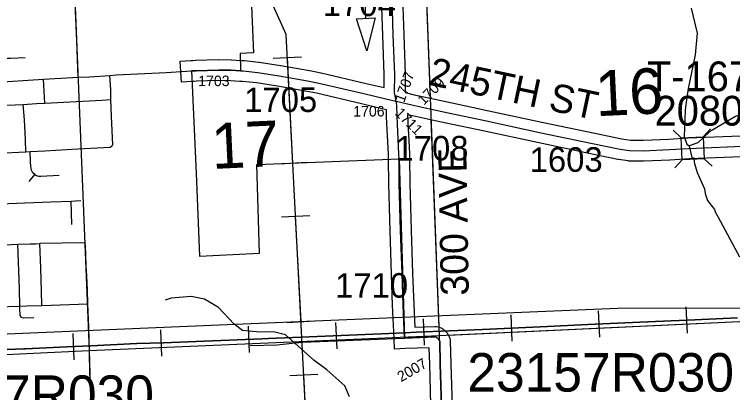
# Model space of a CAD drawing. Extents: x 128.7 to 185.5, y -21.4 to 12.6.
# Drawn here: x 153.067 to 155.116, y -10.218 to -9.139 of the extents above; entities that cross this region are included whole.
import ezdxf

# ---------------------------------------------------------------- set-up
doc = ezdxf.new("R2010")
doc.units = 0
for name, color, linetype in [('tdCoCityStreetMajor', 7, 'Continuous'), ('tdCoCityStreetMinor', 7, 'Continuous'), ('tdCoCorpBndry', 7, 'Continuous'), ('tdCoDirctArrow', 7, 'Continuous'), ('tdCoHydroRiver', 7, 'Continuous'), ('tdCoPipe', 7, 'Continuous'), ('tdCoRRCL', 7, 'Continuous'), ('tdCoSecRdNmbr', 7, 'Continuous'), ('tdCoSecRdTxt', 7, 'Continuous'), ('tdCoSecRteBand', 7, 'Continuous'), ('tdCoSecRteCL', 7, 'Continuous'), ('tdCoSectLine', 7, 'Continuous'), ('tdCoSectLinePart', 7, 'Continuous'), ('tdCoSectNmbr', 7, 'Continuous'), ('tdCoStrucPriMaintName', 7, 'Continuous'), ('tdCoStrucSec', 7, 'Continuous'), ('tdCoStrucSecCoName', 7, 'Continuous'), ('tdCoStrucSecFHWANum', 7, 'Continuous'), ('tdCoSurfAsphalt', 7, 'Continuous'), ('tdCoSurfGravel', 7, 'Continuous')]:
    doc.layers.add(name, color=color, linetype=linetype)

msp = doc.modelspace()

# ---------------------------------------------------------------- linework, layer by layer
at = {"layer": 'tdCoCityStreetMajor'}
for points in [[(153.2489, -9.3185), (153.2446, -9.2148), (153.2414, -9.1285), (153.2369, -9.0131), (153.232, -8.8804), (153.2305, -8.8303)], [(153.2489, -9.3185), (153.281, -9.3169), (153.339, -9.3131), (153.3569, -9.3119), (153.4995, -9.3048), (153.5718, -9.3006)], [(152.7597, -9.3477), (152.772, -9.3469), (152.8381, -9.3434), (152.8514, -9.3427), (152.9149, -9.3391), (152.9461, -9.3373), (152.9898, -9.3345), (153.0038, -9.3336), (153.1501, -9.3238), (153.166, -9.3228), (153.2489, -9.3185)]]:
    msp.add_lwpolyline(points, dxfattribs=at)
at = {"layer": 'tdCoCityStreetMinor'}
for p, q in [((153.1538, -9.3925), (153.1501, -9.3238)), ((152.9977, -9.5358), (153.0999, -9.5309)), ((153.0999, -9.5309), (153.1117, -9.5303)), ((153.1087, -9.6158), (153.1254, -9.5955)), ((153.2308, -9.7388), (153.2293, -9.6719)), ((153.0073, -9.7975), (153.0768, -9.7951)), ((153.0139, -9.9738), (153.0824, -9.9714)), ((153.145, -9.9693), (153.2768, -9.965))]:
    msp.add_line(p, q, dxfattribs=at)
for points in [[(152.9871, -9.268), (153.0476, -9.2643), (153.0563, -9.2638), (153.0977, -9.2621)], [(153.3423, -9.3817), (153.3416, -9.3544), (153.339, -9.3131)], [(153.1117, -9.5303), (153.1539, -9.5282), (153.2474, -9.5229), (153.3398, -9.5176), (153.3437, -9.5154), (153.345, -9.5147), (153.3475, -9.511), (153.3435, -9.4306), (153.3423, -9.3817)], [(153.1538, -9.3925), (153.316, -9.3837), (153.3423, -9.3817)], [(152.9921, -9.4016), (153.0216, -9.3995), (153.0916, -9.3958)], [(153.0916, -9.3958), (153.1301, -9.3938), (153.1538, -9.3925)], [(153.0999, -9.5309), (153.0982, -9.4962), (153.0954, -9.4395), (153.0916, -9.3958)], [(153.1254, -9.5955), (153.1198, -9.5914), (153.1161, -9.5837), (153.1136, -9.5726), (153.1127, -9.5598), (153.1117, -9.5303)], [(153.1254, -9.5955), (153.1299, -9.5988), (153.1361, -9.6008), (153.1422, -9.601), (153.1948, -9.598)], [(153.0031, -9.6809), (153.097, -9.6769), (153.1711, -9.6737), (153.2293, -9.6719)], [(153.2293, -9.6719), (153.2414, -9.6715), (153.2565, -9.6705)], [(153.2768, -9.965), (153.2754, -9.9255), (153.2734, -9.8849), (153.2719, -9.8562), (153.27, -9.7977), (153.2687, -9.794), (153.2655, -9.7908), (153.1398, -9.7931)], [(153.0768, -9.7951), (153.1118, -9.7939), (153.1274, -9.7933), (153.1398, -9.7931)], [(153.0824, -9.9714), (153.0811, -9.9222), (153.0768, -9.7951)], [(153.145, -9.9693), (153.1438, -9.9288), (153.142, -9.863), (153.1398, -9.7931)], [(153.0824, -9.9714), (153.1021, -9.9707), (153.145, -9.9693)], [(153.1225, -10.0053), (153.093, -10.006), (153.086, -10.0035), (153.0836, -9.9969), (153.0826, -9.9794), (153.0824, -9.9714)], [(153.292, -10.4414), (153.2902, -10.3829), (153.2889, -10.3516), (153.2857, -10.2473), (153.2825, -10.158), (153.2811, -10.1063), (153.2791, -10.0318), (153.2768, -9.965)], [(153.7392, -10.0834), (153.8168, -10.0816), (153.8679, -10.0762), (153.8883, -10.0742), (154.1051, -10.0656), (154.1799, -10.0627)]]:
    msp.add_lwpolyline(points, dxfattribs=at)
at = {"layer": 'tdCoCorpBndry'}
msp.add_lwpolyline([(153.7416, -9.0687), (153.7491, -9.2491), (153.7105, -9.251), (153.7115, -9.3001), (153.6842, -9.2986), (153.6487, -9.2979), (153.585, -9.2998), (153.5776, -9.3003), (153.5718, -9.3006), (153.585, -9.5924), (153.5951, -9.8288), (153.7656, -9.8206), (153.7581, -9.5675), (154.1639, -9.5514), (154.1799, -10.0627), (154.2671, -10.0594), (154.2697, -10.0602), (154.2722, -10.0615), (154.2744, -10.0631), (154.2764, -10.0651), (154.278, -10.0673), (154.2792, -10.0698), (154.2799, -10.0725), (154.2814, -10.1363), (154.2861, -10.29)], dxfattribs=at)
at = {"layer": 'tdCoDirctArrow'}
msp.add_lwpolyline([(154.6002, -8.8432), (154.0975, -8.8644), (154.091, -8.8652), (154.0854, -8.8666), (154.0766, -8.8704), (154.0686, -8.8771), (154.0638, -8.8848), (154.0607, -8.8907), (154.0588, -8.8997), (154.0592, -8.9191), (154.0679, -9.1502)], dxfattribs=at)
msp.add_lwpolyline([(154.096, -9.1493), (154.0722, -9.2427), (154.0422, -9.1518)], close=True, dxfattribs=at)
at = {"layer": 'tdCoHydroRiver'}
for points in [[(154.9977, -9.1209), (155.0145, -9.1929), (155.0088, -9.2546), (154.9885, -9.3501), (154.981, -9.404), (154.9798, -9.4135), (154.9777, -9.4878), (154.9848, -9.5096), (154.9912, -9.5141), (154.9987, -9.547), (155.0051, -9.5484), (155.0055, -9.561), (155.0072, -9.5641), (155.0145, -9.5906), (155.0351, -9.6372), (155.0371, -9.6498), (155.0442, -9.6701), (155.064, -9.6962), (155.0659, -9.7024), (155.0743, -9.7179), (155.1352, -9.831)], [(156.0077, -9.2047), (155.8098, -9.1865), (155.7719, -9.1879), (155.7173, -9.204), (155.6672, -9.2153), (155.5897, -9.2117), (155.5709, -9.2156), (155.4716, -9.2633), (155.4407, -9.2834), (155.3946, -9.3182), (155.3396, -9.3675), (155.3041, -9.3909), (155.273, -9.4046), (155.2272, -9.4047), (155.202, -9.404), (155.1582, -9.4166), (155.124, -9.4304), (155.0498, -9.4741), (155.0162, -9.5053), (154.9912, -9.5141)], [(154.0226, -10.2298), (154.009, -10.1987), (153.9585, -10.153), (153.9212, -10.1259), (153.8398, -10.053), (153.8064, -10.0446), (153.767, -10.046), (153.7179, -10.0414), (153.6936, -10.0232), (153.6493, -9.9758), (153.6091, -9.952), (153.5709, -9.9438), (153.5143, -9.9489), (153.4971, -9.9542)]]:
    msp.add_lwpolyline(points, dxfattribs=at)
at = {"layer": 'tdCoPipe'}
for p, q in [((153.8859, -9.2611), (153.8054, -9.2652)), ((153.9014, -9.5619), (153.8211, -9.566)), ((153.9093, -9.7138), (153.8288, -9.7179)), ((153.9248, -10.0145), (153.8444, -10.0187)), ((153.9326, -10.1665), (153.8521, -10.1706))]:
    msp.add_line(p, q, dxfattribs=at)
for points in [[(153.2907, -13.3487), (153.1504, -13.0403), (153.08, -11.9742), (153.9221, -10.7441), (153.8422, -9.1961), (152.4885, -6.1792), (152.255, -4.5804), (152.0586, -4.5041), (150.9187, -1.6917), (149.9982, 2.3236), (149.759, 2.5022), (149.1601, 4.9961)], [(153.8612, -9.5639), (153.8457, -9.2632)], [(153.8845, -10.0166), (153.869, -9.7158)], [(153.9079, -10.4693), (153.8924, -10.1685)]]:
    msp.add_lwpolyline(points, dxfattribs=at)
at = {"layer": 'tdCoRRCL'}
for p, q in [((154.9863, -10.0487), (154.9829, -9.9737)), ((154.4868, -10.0715), (154.4835, -9.9966)), ((154.7367, -10.0603), (154.7331, -9.9853)), ((154.237, -10.0824), (154.2338, -10.0074)), ((153.7373, -10.1039), (153.7343, -10.0289)), ((153.9872, -10.0932), (153.984, -10.0183)), ((153.2378, -10.1244), (153.2347, -10.0495)), ((153.4871, -10.1139), (153.485, -10.0389))]:
    msp.add_line(p, q, dxfattribs=at)
for points in [[(151.3336, -10.0837), (152.242, -10.0848), (153.5148, -10.031), (154.7875, -9.9773), (156.2764, -9.9767), (156.8749, -10.0397)], [(155.1298, -10.0049), (155.0073, -10.0102), (154.8506, -10.0173), (154.7027, -10.0243), (154.5871, -10.0296), (154.4023, -10.0377), (154.2136, -10.0458), (154.1791, -10.0474), (154.1126, -10.0503), (153.9305, -10.0582), (153.7915, -10.0642), (153.7734, -10.0649), (153.6078, -10.0715), (153.4919, -10.0762), (153.4159, -10.0783), (153.2853, -10.0849), (153.2161, -10.0878), (153.0986, -10.0931), (153.094, -10.0933), (153.022, -10.0961)], [(153.022, -10.0961), (153.094, -10.0933), (153.0986, -10.0931), (153.2161, -10.0878), (153.2853, -10.0849), (153.4159, -10.0783), (153.4919, -10.0762), (153.6078, -10.0715), (153.7734, -10.0649), (153.7915, -10.0642), (153.9305, -10.0582), (154.1126, -10.0503), (154.1791, -10.0474), (154.2136, -10.0458), (154.4023, -10.0377), (154.5871, -10.0296), (154.7027, -10.0243), (154.8506, -10.0173), (155.0073, -10.0102), (155.1298, -10.0049)]]:
    msp.add_lwpolyline(points, dxfattribs=at)
at = {"layer": 'tdCoSecRteBand'}
for points in [[(154.2561, -10.2909), (154.2514, -10.1373), (154.2514, -10.1371), (154.2514, -10.137), (154.2503, -10.0901), (154.1811, -10.0927), (154.1512, -10.0938), (154.1499, -10.064), (154.1458, -9.9689), (154.1458, -9.9688), (154.1458, -9.9687), (154.1426, -9.8804), (154.1426, -9.8804), (154.1426, -9.8804), (154.1384, -9.7568), (154.1384, -9.7567), (154.1384, -9.7566), (154.1347, -9.6225), (154.1347, -9.6222), (154.1347, -9.622), (154.1339, -9.5517), (154.1337, -9.5387), (154.1286, -9.4317), (154.1286, -9.4316), (154.1286, -9.4314), (154.1278, -9.4111), (154.1193, -9.4091), (154.0568, -9.3944), (153.9286, -9.3642), (153.8976, -9.3579), (153.8169, -9.344), (153.757, -9.3348), (153.7172, -9.3305), (153.7114, -9.3302), (153.7098, -9.3301), (153.683, -9.3286), (153.6488, -9.3279), (153.5864, -9.3298), (153.5793, -9.3302), (153.5736, -9.3305), (153.5436, -9.3323), (153.5402, -9.2724), (153.5701, -9.2706), (153.5759, -9.2703), (153.5833, -9.2699), (153.5837, -9.2699), (153.5841, -9.2698), (153.6477, -9.2679), (153.6485, -9.2679), (153.6493, -9.2679), (153.6848, -9.2686), (153.6853, -9.2686), (153.6858, -9.2686), (153.7131, -9.2702), (153.7147, -9.2703), (153.7213, -9.2706), (153.7221, -9.2707), (153.7229, -9.2707), (153.7641, -9.2752), (153.7647, -9.2753), (153.7654, -9.2754), (153.8263, -9.2847), (153.8266, -9.2848), (153.8269, -9.2848), (153.9083, -9.2989), (153.9087, -9.2989), (153.9091, -9.299), (153.9409, -9.3054), (153.9414, -9.3055), (153.9418, -9.3057), (154.0706, -9.336), (154.0706, -9.336), (154.0706, -9.336), (154.1214, -9.348), (154.1219, -9.3108), (154.1177, -9.1993), (154.1177, -9.1993), (154.1177, -9.1992), (154.114, -9.0912)], [(154.174, -9.09), (154.1777, -9.1971), (154.1819, -9.3093), (154.1819, -9.3101), (154.1819, -9.3109), (154.1812, -9.3594), (154.1817, -9.3622), (154.2072, -9.3682), (154.2578, -9.3793), (154.3107, -9.3908), (154.42, -9.4138), (154.4201, -9.4138), (154.4202, -9.4138), (154.5713, -9.4463), (154.7223, -9.4779), (154.7224, -9.4779), (154.7224, -9.4779), (154.7995, -9.4942), (154.8238, -9.4975), (154.8604, -9.4982)], [(155.1665, -9.5441), (154.9915, -9.5515), (154.9368, -9.5549), (154.9365, -9.5549), (154.9362, -9.555), (154.862, -9.5582), (154.8611, -9.5582), (154.8602, -9.5582), (154.8209, -9.5574), (154.8192, -9.5574), (154.8175, -9.5572), (154.7903, -9.5535), (154.7893, -9.5533), (154.7882, -9.5531), (154.71, -9.5366), (154.5589, -9.505), (154.5588, -9.505), (154.5587, -9.505), (154.4076, -9.4725), (154.2982, -9.4495), (154.2981, -9.4495), (154.298, -9.4495), (154.245, -9.4379), (154.1942, -9.4268), (154.1939, -9.4267), (154.1937, -9.4267), (154.1884, -9.4254), (154.1885, -9.429), (154.1937, -9.5364), (154.1937, -9.5369), (154.1937, -9.5374), (154.1939, -9.551), (154.1947, -9.6211), (154.1984, -9.7549), (154.2026, -9.8783), (154.2058, -9.9664), (154.2086, -10.0316), (154.266, -10.0294), (154.2712, -10.0292), (154.2761, -10.0308), (154.2787, -10.0316), (154.2811, -10.0323), (154.2833, -10.0335), (154.2857, -10.0347), (154.2879, -10.0358), (154.2899, -10.0373), (154.2921, -10.0389), (154.2941, -10.0403), (154.2958, -10.0421), (154.2978, -10.0441), (154.2995, -10.0458), (154.3009, -10.0478), (154.3025, -10.0501), (154.3039, -10.0521), (154.305, -10.0543), (154.3062, -10.0568), (154.3072, -10.059), (154.3079, -10.0614), (154.3087, -10.064), (154.3098, -10.0678), (154.3099, -10.0718), (154.3114, -10.1355), (154.3161, -10.2891)], [(154.8604, -9.4982), (154.9334, -9.495), (154.9881, -9.4916), (154.9884, -9.4916), (154.9887, -9.4916), (155.1639, -9.4842)]]:
    msp.add_lwpolyline(points, dxfattribs=at)
at = {"layer": 'tdCoSecRteCL'}
for points in [[(154.1554, -9.3868), (154.1512, -9.3617), (154.1519, -9.3104), (154.1477, -9.1982), (154.144, -9.0902), (154.1443, -9.0794), (154.1447, -9.0717), (154.1492, -9.0648), (154.1568, -9.0557), (154.1645, -9.0522), (154.1766, -9.0505), (154.2405, -9.0481)], [(153.5718, -9.3006), (153.5776, -9.3003), (153.585, -9.2998), (153.6487, -9.2979), (153.6842, -9.2986), (153.7115, -9.3001), (153.713, -9.3002), (153.7197, -9.3006), (153.7609, -9.305), (153.8218, -9.3144), (153.9031, -9.3284), (153.935, -9.3349), (154.0637, -9.3652), (154.1302, -9.3809), (154.1554, -9.3868)], [(154.2861, -10.29), (154.2814, -10.1363), (154.2799, -10.0725), (154.2792, -10.0698), (154.278, -10.0673), (154.2764, -10.0651), (154.2744, -10.0631), (154.2722, -10.0615), (154.2697, -10.0602), (154.2671, -10.0594), (154.1799, -10.0627), (154.1758, -9.9676), (154.1726, -9.8793), (154.1684, -9.7558), (154.1647, -9.6216), (154.1639, -9.5514), (154.1637, -9.5378), (154.1586, -9.4303), (154.1573, -9.3982), (154.1554, -9.3868)], [(154.1554, -9.3868), (154.2006, -9.3975), (154.2514, -9.4086), (154.3044, -9.4202), (154.4139, -9.4431), (154.565, -9.4757), (154.7162, -9.5072), (154.7944, -9.5238), (154.8215, -9.5275), (154.8607, -9.5282), (154.935, -9.525), (154.9899, -9.5215), (155.1653, -9.5141), (155.3283, -9.5062), (155.406, -9.503), (155.5786, -9.4942), (155.6923, -9.489), (155.8198, -9.4836), (155.9875, -9.4757), (156.128, -9.4695), (156.2607, -9.4628)]]:
    msp.add_lwpolyline(points, dxfattribs=at)
at = {"layer": 'tdCoSectLine'}
for points in [[(154.2401, -9.0481), (154.2784, -10.0557)], [(153.2396, -9.0933), (153.2805, -10.0984)], [(154.2784, -10.0557), (155.2777, -10.0091)], [(153.2805, -10.0984), (154.2784, -10.0557)], [(154.2784, -10.0557), (154.3092, -11.0582)], [(152.2891, -10.1454), (153.2805, -10.0984)], [(153.2805, -10.0984), (153.309, -11.1034)]]:
    msp.add_lwpolyline(points, dxfattribs=at)
at = {"layer": 'tdCoSectLinePart'}
for points in [[(154.2412, -9.0784), (154.2526, -9.3781)], [(154.255, -9.4397), (154.2775, -10.0317)], [(154.3043, -10.0545), (155.2777, -10.0091)]]:
    msp.add_lwpolyline(points, dxfattribs=at)
at = {"layer": 'tdCoStrucSec'}
for p, q in [((154.9691, -9.4911), (154.946, -9.4699)), ((155.0316, -9.4884), (155.0528, -9.4654)), ((154.9717, -9.5536), (154.9505, -9.5767)), ((155.0343, -9.551), (155.0573, -9.5722))]:
    msp.add_line(p, q, dxfattribs=at)
msp.add_lwpolyline([(154.9691, -9.4911), (155.0316, -9.4884), (155.0343, -9.551), (154.9717, -9.5536)], close=True, dxfattribs=at)
at = {"layer": 'tdCoSurfAsphalt'}
msp.add_lwpolyline([(153.5718, -9.3006), (153.5776, -9.3003), (153.585, -9.2998), (153.6487, -9.2979), (153.6842, -9.2986), (153.7115, -9.3001), (153.713, -9.3002), (153.7197, -9.3006), (153.7609, -9.305), (153.8218, -9.3144), (153.9031, -9.3284), (153.935, -9.3349), (154.0637, -9.3652), (154.1302, -9.3809), (154.1554, -9.3868), (154.2006, -9.3975), (154.2514, -9.4086), (154.3044, -9.4202), (154.4139, -9.4431), (154.565, -9.4757), (154.7162, -9.5072), (154.7944, -9.5238), (154.8215, -9.5275), (154.8607, -9.5282), (154.935, -9.525), (154.9899, -9.5215), (155.1653, -9.5141)], dxfattribs=at)
at = {"layer": 'tdCoSurfGravel'}
msp.add_line((154.1554, -9.3868), (154.1512, -9.3617), dxfattribs=at)
for points in [[(154.1512, -9.3617), (154.1519, -9.3104), (154.1477, -9.1982), (154.144, -9.0902), (154.1443, -9.0794), (154.1447, -9.0717), (154.1492, -9.0648), (154.1568, -9.0557), (154.1645, -9.0522), (154.1766, -9.0505), (154.2405, -9.0481)], [(154.1639, -9.5514), (154.1637, -9.5378), (154.1586, -9.4303), (154.1573, -9.3982), (154.1554, -9.3868)], [(154.1799, -10.0627), (154.1758, -9.9676), (154.1726, -9.8793), (154.1684, -9.7558), (154.1647, -9.6216), (154.1639, -9.5514)], [(154.1799, -10.0627), (154.2671, -10.0594), (154.2697, -10.0602), (154.2722, -10.0615), (154.2744, -10.0631), (154.2764, -10.0651)], [(154.2945, -10.5813), (154.2942, -10.5726), (154.2935, -10.5518), (154.2903, -10.4365), (154.2861, -10.29), (154.2814, -10.1363), (154.2799, -10.0725), (154.2792, -10.0698), (154.278, -10.0673), (154.2764, -10.0651)]]:
    msp.add_lwpolyline(points, dxfattribs=at)

# ---------------------------------------------------------------- texts
at = {"layer": 'tdCoSecRdNmbr'}
for s, height, rotation, p in [('1704', 0.07, 0.1167, (153.9466, -9.1441)), ('1707', 0.03, 70.1151, (154.1784, -9.3926)), ('1703', 0.03, 0.1167, (153.5914, -9.3439)), ('1709', 0.03, 45.1157, (154.2345, -9.4001)), ('1705', 0.07, 0.1165, (153.7224, -9.4179)), ('1706', 0.03, 0.1167, (154.0335, -9.4306)), ('1711', 0.03, 315.1163, (154.1503, -9.4232)), ('1708', 0.07, 0.1167, (154.1539, -9.5562)), ('1603', 0.07, 0.1171, (154.5366, -9.5885)), ('1710', 0.07, 0.1167, (153.9818, -9.9477)), ('2007', 0.03, 30.1167, (154.1699, -10.1887))]:
    msp.add_text(s, height=height, rotation=rotation, dxfattribs=at).set_placement(p)
at = {"layer": 'tdCoSecRdTxt'}
for s, rotation, p in [('245TH ST', 348.0405, (154.2443, -9.3392)), ('300 AVE', 91, (154.3631, -9.941))]:
    msp.add_text(s, height=0.08, rotation=rotation, dxfattribs=at).set_placement(p)
at = {"layer": 'tdCoSectNmbr'}
for s, rotation, p in [('16', 2.6692, (154.7265, -9.4298)), ('17', 2.6689, (153.6314, -9.5802))]:
    msp.add_text(s, height=0.13, rotation=rotation, dxfattribs=at).set_placement(p)
at = {"layer": 'tdCoStrucPriMaintName'}
for s, p in [('23157R030', (154.3587, -10.2154)), ('23157R030', (154.3587, -10.2154)), ('23157R030', (154.3587, -10.2154)), ('23137R030', (152.7044, -10.2791)), ('23137R030', (152.7044, -10.2791)), ('23137R030', (152.7044, -10.2791))]:
    msp.add_text(s, height=0.11, dxfattribs=at).set_placement(p)
at = {"layer": 'tdCoStrucSecCoName'}
msp.add_text('T-1675', height=0.085, dxfattribs=at).set_placement((154.8711, -9.3584))
at = {"layer": 'tdCoStrucSecFHWANum'}
msp.add_text('20801', height=0.085, dxfattribs=at).set_placement((154.8928, -9.4564))

doc.saveas('drawing.dxf')
